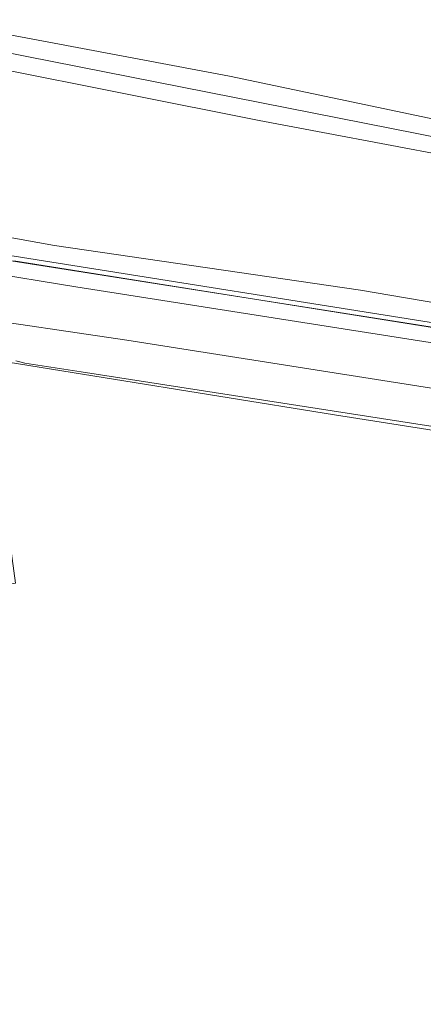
# Model space of a CAD drawing. Header units: metres. Extents: x 250001 to 257773, y 598992 to 609118.
# Tile 538 of 656: x 251361 to 251404, y 607193 to 607297. Entities that reach past the tile are written whole.
import ezdxf
from ezdxf.lldxf.tags import DXFTag

# ---------------------------------------------------------------- set-up
doc = ezdxf.new("R2010")
doc.units = ezdxf.units.M
for name, color, linetype, lineweight in [('B-WE-GR-GRAS-GV', 252, 'Continuous', 13), ('B-WE-GW-TALUD_KRUIN-G', 252, 'Continuous', 18), ('B-WE-IE-TERREINAFSCHEIDING_KUNSTMATIG_HEKWERK-G', 252, 'IE-TERREINAFSCHEIDING-KUNSTMATIG', 18), ('B-WE-KG-GRENS_PERCEEL-G', 150, 'KG-PERCEEL', 18), ('B-WE-OG-TERREIN_ERF-GV', 7, 'Continuous', 18), ('B-WE-VH-VERHARDING_GESLOTEN-GV', 252, 'Continuous', 18), ('X-XX-AL-REFERENTIE-G', 7, 'Continuous', 18)]:
    doc.layers.add(name, color=color, linetype=linetype, lineweight=lineweight)
doc.styles.get("Standard").update_dxf_attribs({"font": 'NLCS-ISO.ttf'})
doc.linetypes.add('IE-TERREINAFSCHEIDING-KUNSTMATIG', pattern='A,4,[82,NLCS.shx,S=0.75,R=90,X=0,Y=0],4,-2', length=10)
tags = doc.linetypes.add('KG-PERCEEL', pattern='A,5.5,-2,["P",Standard,S=1.8,R=0,X=-0.5,Y=-0.9],-2,5.5,-2,[5,NLCS.SHX,S=0.75,R=0,X=0,Y=0],-2', length=19).pattern_tags.tags
tags[6] = DXFTag(74, 10)

# ---------------------------------------------------------------- blocks, each defined once
blk = doc.blocks.new('BS2021-132-Xref-KAD-20210617')
at = {"layer": 'B-WE-KG-GRENS_PERCEEL-G', "flags": 128}
for points in [[(250945.75, 607240.72), (250974.08, 607231.94), (251011.49, 607221.48), (251020.18, 607219.28), (251028.91, 607217.28), (251037.51, 607215.6), (251063.48, 607210.79), (251072.96, 607209.41), (251090.81, 607207.37), (251099.7, 607206.61), (251105.7, 607206.28), (251114.75, 607205.97), (251120.63, 607205.92), (251126.73, 607206.02), (251138.62, 607206.52), (251150.75, 607207.08), (251159.65, 607207.89), (251168.5, 607209.03), (251180.38, 607210.78), (251189.4, 607212.26), (251198.11, 607213.89), (251206.88, 607215.87), (251215.54, 607218), (251223.23, 607220.02), (251229.91, 607222.11), (251236.78, 607224.36), (251245.22, 607227.38), (251253.62, 607230.5), (251261.97, 607233.74), (251270.15, 607237.04), (251278.45, 607240.68), (251286.47, 607244.63), (251294.47, 607248.75), (251302.29, 607253.03), (251310.1, 607257.55), (251320.19, 607263.72), (251325.53, 607266.6), (251331, 607268.72), (251336.71, 607270.26), (251342.57, 607271.38), (251348.28, 607271.95), (251354.29, 607271.92), (251360.27, 607271.43), (251510.74, 607247.74), (251537.28, 607243.38), (251548.25, 607241.84), (251560.77, 607238.58), (251608.12, 607227.35), (251868.01, 607164.47), (251954.5, 607143.64)], [(251360.764, 607260.829), (251360.899, 607260.799), (251361.035, 607260.769), (251361.17, 607260.739), (251361.305, 607260.708), (251361.441, 607260.677), (251361.576, 607260.645), (251361.711, 607260.614), (251367.679, 607259.687), (251428.143, 607250.296), (251498.742, 607239.332), (251523.199, 607235.326), (251524.137, 607235.196), (251525.074, 607235.064), (251525.891, 607234.947), (251526.011, 607234.929), (251526.947, 607234.792), (251527.883, 607234.653), (251528.819, 607234.511), (251529.754, 607234.366), (251530.689, 607234.219), (251531.623, 607234.069), (251532.557, 607233.917), (251533.491, 607233.762), (251534.424, 607233.605), (251535.357, 607233.445), (251536.289, 607233.282), (251537.221, 607233.117), (251538.153, 607232.95), (251539.084, 607232.78), (251540.014, 607232.607), (251540.944, 607232.432), (251541.874, 607232.255), (251542.803, 607232.075), (251543.732, 607231.892), (251544.66, 607231.707), (251545.587, 607231.52), (251546.514, 607231.329), (251547.441, 607231.137), (251548.367, 607230.942), (251549.293, 607230.744), (251550.217, 607230.544), (251551.58, 607230.207), (251552.942, 607229.87), (251554.305, 607229.535), (251555.668, 607229.201), (251557.032, 607228.868), (251558.396, 607228.536), (251559.759, 607228.205), (251561.124, 607227.875)]]:
    blk.add_lwpolyline(points, dxfattribs=at)
blk = doc.blocks.new('BS2021-132-Xref-BGT-GRIJS-20210617-aangepast')
at = {"layer": 'B-WE-GR-GRAS-GV', "flags": 128}
for points in [[(251030.73, 607236.61), (251053.35, 607231.65), (251075.34, 607228.54), (251095.6, 607226.65), (251116.25, 607226.37), (251143.98, 607227.31), (251160.96, 607228.97), (251183.13, 607232.53), (251204.98, 607237.92), (251223.58, 607244), (251244.83, 607251.65), (251258.87, 607258), (251270.84, 607263.24), (251279.64, 607268.06), (251290.43, 607274.49), (251300.97, 607281.06), (251322.61, 607295.15), (251329.53, 607298.04), (251339.01, 607298.82), (251352.22, 607296.85), (251383.38, 607291), (251430.41, 607281.12)], [(251045.782, 607231.239), (251073.116, 607227.627), (251098.417, 607225.144), (251132.754, 607226.047), (251152.065, 607226.896), (251152.029, 607227.308), (251151.99, 607227.74), (251153.69, 607227.89), (251153.718, 607227.583), (251153.773, 607226.971), (251155.022, 607227.026), (251179.289, 607230.562), (251212.045, 607239.139), (251234.861, 607246.363), (251267.391, 607259.68), (251286.14, 607269.838), (251321.833, 607291.057), (251331.546, 607296.925), (251342.39, 607296.925), (251480.866, 607269.612)], [(251430.41, 607281.12), (251383.38, 607291), (251352.22, 607296.85), (251339.01, 607298.82), (251329.53, 607298.04), (251322.61, 607295.15), (251300.97, 607281.06), (251290.43, 607274.49), (251279.64, 607268.06), (251270.84, 607263.24), (251258.87, 607258), (251244.83, 607251.65), (251223.58, 607244), (251204.98, 607237.92), (251183.13, 607232.53), (251160.96, 607228.97), (251143.98, 607227.31), (251116.25, 607226.37), (251095.6, 607226.65), (251075.34, 607228.54), (251053.35, 607231.65), (251030.73, 607236.61)], [(251480.866, 607269.612), (251342.39, 607296.925), (251331.546, 607296.925), (251321.833, 607291.057), (251286.14, 607269.838), (251267.391, 607259.68), (251234.861, 607246.363), (251212.045, 607239.139), (251179.289, 607230.562), (251155.022, 607227.026), (251153.773, 607226.971), (251153.85, 607226.11), (251152.15, 607225.95), (251152.065, 607226.896), (251132.754, 607226.047), (251098.417, 607225.144), (251073.116, 607227.627), (251045.782, 607231.239)], [(251201.72, 607234.26), (251226.37, 607241.6), (251226.18, 607242.33), (251227.19, 607242.63), (251227.52, 607241.96), (251233.25, 607243.64), (251251.32, 607250.61), (251271.83, 607260.06), (251281.62, 607264.56), (251287.93, 607268.15), (251303.37, 607277.84), (251318.64, 607287.54), (251328.85, 607293.33), (251336.57, 607295), (251344.35, 607294.7), (251386.55, 607286.3), (251447.25, 607274.87)], [(251447.25, 607274.87), (251386.55, 607286.3), (251344.35, 607294.7), (251336.57, 607295), (251328.85, 607293.33), (251318.64, 607287.54), (251303.37, 607277.84), (251287.93, 607268.15), (251281.62, 607264.56), (251271.83, 607260.06)], [(251263.22, 607235.84), (251277.39, 607242.26), (251285.73, 607246.46), (251296.87, 607252.3), (251308.59, 607259.19), (251321.37, 607267.22), (251330.64, 607273.65), (251335.39, 607275.93), (251340.81, 607276.68), (251351.69, 607275.43), (251364.84, 607273.08), (251397.29, 607268.34), (251444.78, 607260.24)], [(251444.78, 607260.24), (251397.29, 607268.34), (251364.84, 607273.08), (251351.69, 607275.43), (251340.81, 607276.68), (251335.39, 607275.93), (251330.64, 607273.65), (251321.37, 607267.22), (251308.59, 607259.19), (251296.87, 607252.3), (251285.73, 607246.46), (251277.39, 607242.26), (251263.22, 607235.84)], [(251261.96, 607234.17), (251277.79, 607240.97), (251287.59, 607245.83), (251297.08, 607250.81), (251305.51, 607255.55), (251320.31, 607264.34), (251325.58, 607267.19), (251331.77, 607269.46), (251339.15, 607271.26), (251345.57, 607272.22), (251353.16, 607272.5), (251360.59, 607271.94), (251407.65, 607264.46)], [(251360.552, 607271.44), (251407.572, 607263.966)], [(251407.65, 607264.46), (251360.59, 607271.94), (251353.16, 607272.5), (251345.57, 607272.22), (251339.15, 607271.26), (251331.77, 607269.46), (251325.58, 607267.19), (251320.31, 607264.34), (251305.51, 607255.55), (251297.08, 607250.81), (251287.59, 607245.83), (251277.79, 607240.97), (251261.96, 607234.17)], [(251266.31, 607233.6), (251278.44, 607238.88), (251288.86, 607244.07), (251300.55, 607250.39), (251319.94, 607261.87), (251327.65, 607265.71), (251335.32, 607268.44), (251343.9, 607270.24), (251351.22, 607270.67), (251357.14, 607270.3), (251367.12, 607268.7), (251416.34, 607260.96)], [(251407.572, 607263.966), (251360.552, 607271.44)], [(251408.62, 607257.36), (251372.52, 607263.04), (251354.8, 607265.63), (251344.55, 607265.11), (251343.06, 607264.668), (251343.548, 607259.91), (251349.01, 607260.566), (251357.727, 607261.044), (251394.51, 607255.137), (251430.27, 607249.511)]]:
    blk.add_lwpolyline(points, dxfattribs=at)
at = {"layer": 'B-WE-GW-TALUD_KRUIN-G', "flags": 128}
for points in [[(251030.73, 607236.61), (251053.35, 607231.65), (251075.34, 607228.54), (251095.6, 607226.65), (251116.25, 607226.37), (251143.98, 607227.31), (251160.96, 607228.97), (251183.13, 607232.53), (251204.98, 607237.92), (251223.58, 607244), (251244.83, 607251.65), (251258.87, 607258), (251270.84, 607263.24), (251279.64, 607268.06), (251290.43, 607274.49), (251300.97, 607281.06), (251322.61, 607295.15), (251329.53, 607298.04), (251339.01, 607298.82), (251352.22, 607296.85), (251383.38, 607291), (251430.41, 607281.12)], [(251608.477, 607241.057), (251605.7, 607241.72), (251561.78, 607252.33), (251534.46, 607258.25), (251495.51, 607265.78), (251447.25, 607274.87), (251386.55, 607286.3), (251344.35, 607294.7), (251336.57, 607295), (251328.85, 607293.33), (251318.64, 607287.54), (251303.37, 607277.84), (251287.93, 607268.15), (251281.62, 607264.56), (251271.83, 607260.06), (251251.32, 607250.61), (251233.25, 607243.64), (251227.52, 607241.96)]]:
    blk.add_lwpolyline(points, dxfattribs=at)
at = {"layer": 'B-WE-IE-TERREINAFSCHEIDING_KUNSTMATIG_HEKWERK-G', "flags": 128}
blk.add_lwpolyline([(251605.164, 607228.656), (251601.09, 607229.64), (251554.74, 607240.55), (251540.47, 607243.37), (251516.09, 607247.43), (251460.08, 607256.26), (251407.65, 607264.46), (251360.59, 607271.94), (251353.16, 607272.5), (251345.57, 607272.22), (251339.15, 607271.26), (251331.77, 607269.46), (251325.58, 607267.19), (251320.31, 607264.34), (251305.51, 607255.55), (251297.08, 607250.81), (251287.59, 607245.83), (251277.79, 607240.97), (251261.96, 607234.17), (251247.79, 607228.78), (251233.64, 607223.82)], dxfattribs=at)
at = {"layer": 'B-WE-OG-TERREIN_ERF-GV', "flags": 128}
blk.add_lwpolyline([(251430.27, 607249.511), (251394.51, 607255.137), (251357.727, 607261.044), (251357.579, 607260.267), (251360.715, 607237.287), (251336.154, 607233.98), (251333.023, 607258.172), (251318.816, 607250.561), (251291.75, 607235.613), (251278.549, 607229.453), (251261.072, 607222.238), (251249.193, 607217.692), (251235.373, 607212.946), (251224.986, 607209.635), (251207.187, 607205.427), (251190.491, 607202.182), (251170.02, 607198.912), (251157.261, 607197.312), (251132.685, 607195.747), (251108.743, 607195.92), (251086.999, 607197.582), (251074.415, 607199.319), (251071.6, 607199.65), (251051.31, 607202.89)], dxfattribs=at)
at = {"layer": 'B-WE-VH-VERHARDING_GESLOTEN-GV', "flags": 128}
for points in [[(251193.2, 607206.31), (251210, 607209.89), (251224.66, 607213.69), (251239.68, 607218.53), (251256.51, 607224.62), (251269.18, 607229.46), (251279.91, 607234.16), (251288.87, 607238.63), (251297.74, 607243.28), (251315.51, 607253.49), (251325.03, 607259.01), (251335.01, 607262.81), (251338.34, 607263.613), (251338.331, 607263.737), (251339.61, 607264.03), (251343.06, 607264.668), (251344.55, 607265.11), (251354.8, 607265.63), (251372.52, 607263.04), (251408.62, 607257.36)], [(251416.34, 607260.96), (251367.12, 607268.7), (251357.14, 607270.3), (251351.22, 607270.67), (251343.9, 607270.24), (251335.32, 607268.44), (251327.65, 607265.71), (251319.94, 607261.87), (251300.55, 607250.39), (251288.86, 607244.07), (251278.44, 607238.88), (251266.31, 607233.6), (251253.25, 607228.61), (251236.89, 607222.8), (251234.3, 607221.94), (251233.29, 607221.61), (251228.42, 607220), (251223.86, 607218.62), (251216.55, 607216.44), (251198.55, 607212.37)]]:
    blk.add_lwpolyline(points, dxfattribs=at)

msp = doc.modelspace()

# ---------------------------------------------------------------- block references
at = {"layer": 'X-XX-AL-REFERENTIE-G'}
for name in ['BS2021-132-Xref-BGT-GRIJS-20210617-aangepast', 'BS2021-132-Xref-KAD-20210617']:
    msp.add_blockref(name, (0, 0), dxfattribs=at)

doc.saveas('drawing.dxf')
